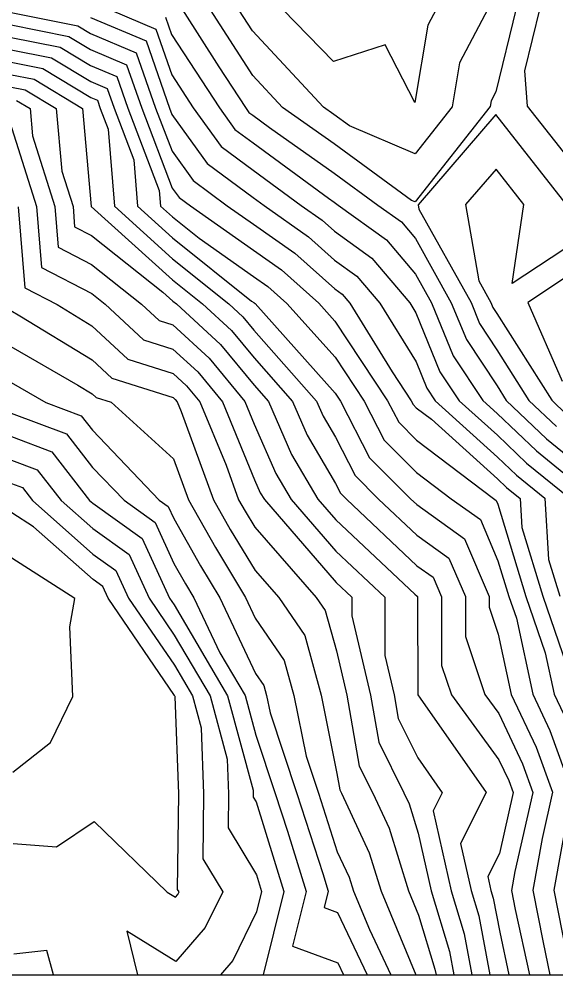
# Model space of a CAD drawing. Extents: x 42655 to 43811, y -141820 to -141156.
# Drawn here: x 42876.5 to 42910.2, y -141820.4 to -141760.3 of the extents above; entities that cross this region are included whole.
import ezdxf

# ---------------------------------------------------------------- set-up
doc = ezdxf.new("R2010")
doc.units = 0
for name, color, linetype in [('D-TTL', 7, 'Continuous'), ('ZE_HICN', 7, 'Continuous'), ('ZE_LWCN', 7, 'Continuous')]:
    doc.layers.add(name, color=color, linetype=linetype)

msp = doc.modelspace()

# ---------------------------------------------------------------- linework, layer by layer
at = {"layer": 'D-TTL'}
msp.add_lwpolyline([(42724.63, -141820.399), (43685.83, -141820.386), (43685.821, -141155.586), (42724.621, -141155.599), (42724.63, -141820.399)], dxfattribs=at)
at = {"layer": 'ZE_HICN'}
for points in [[(42885.654, -141760.179), (42886.033, -141761.271), (42889.042, -141765.873), (42890.021, -141767.235), (42891.153, -141768.073), (42895.889, -141771.557), (42896.259, -141771.818), (42896.509, -141772.001), (42899.544, -141774.184), (42901.369, -141776.341), (42902.37, -141778.136), (42903.724, -141781.469), (42905.593, -141784.284), (42906.498, -141785.101), (42908.968, -141787.452), (42911.607, -141789.598)], [(42875.857, -141761.428), (42879.044, -141762.063), (42880.954, -141763.216), (42882.602, -141763.911), (42883.293, -141765.9), (42885.265, -141771.068), (42885.344, -141772.053), (42886.087, -141772.725), (42887.767, -141774.069), (42891.192, -141776.479), (42892.086, -141777.105), (42893.284, -141778.178), (42896.305, -141781.563), (42898.127, -141784.318), (42899.391, -141786.766), (42901.427, -141788.813), (42903.592, -141790.456), (42905.436, -141791.771), (42906.541, -141794.36), (42907.224, -141796.601), (42907.695, -141797.976), (42908.721, -141802.757), (42909.791, -141805.039), (42911.202, -141808.908)], [(42876.301, -141765.418), (42877.146, -141765.928), (42877.301, -141767.641), (42878.703, -141772.084), (42878.904, -141774.629), (42881.012, -141775.73), (42884.15, -141778.221), (42885.261, -141779.253), (42886.118, -141779.524), (42888.394, -141781.619), (42890.648, -141784.353), (42891.236, -141785.778), (42892.597, -141788.876), (42893.549, -141790.502), (42896.362, -141793.758), (42899.428, -141796.638), (42899.433, -141800.32), (42900.023, -141802.798), (42900.279, -141804.274), (42901.511, -141806.752), (42903.042, -141808.946), (42902.465, -141810.086), (42903.6, -141815.106), (42904.415, -141817.81), (42904.904, -141820.397)], [(42875.959, -141783.153), (42878.14, -141784.412), (42880.36, -141785.245), (42881.061, -141786.149), (42885.263, -141790.541), (42885.832, -141790.949), (42886.175, -141791.696), (42887.854, -141794.675), (42889.067, -141796.686), (42891.309, -141801.446), (42891.831, -141802.209), (42892.003, -141802.835), (42892.221, -141803.925), (42893.909, -141808.989), (42895.531, -141814.023), (42895.876, -141815.142), (42895.625, -141816.162), (42896.468, -141816.474), (42898.327, -141820.397)], [(42876.094, -141812.134), (42878.806, -141812.343), (42881.176, -141810.746), (42885.77, -141815.189), (42886.286, -141815.511), (42886.423, -141815.353), (42886.505, -141815.186), (42886.412, -141815.032), (42886.49, -141809.023), (42886.26, -141802.901), (42886.249, -141802.862), (42886.227, -141802.824), (42882.059, -141796.719), (42881.719, -141795.979), (42881.105, -141795.539), (42877.361, -141792.225), (42875.997, -141791.351)], [(42911.016, -141809.739), (42910.052, -141815.076), (42911.099, -141820.396)], [(42878.631, -141820.397), (42878.203, -141818.871), (42876.126, -141819.092)]]:
    msp.add_lwpolyline(points, dxfattribs=at)
at = {"layer": 'ZE_LWCN'}
for points in [[(42882.233, -141759.742), (42885.043, -141760.926), (42886.045, -141763.807), (42887.401, -141765.88), (42889.144, -141768.307), (42891.161, -141769.799), (42894.169, -141772.012), (42895.493, -141772.939), (42896.268, -141773.633), (42898.614, -141775.321), (42901, -141778.142), (42901.38, -141778.76), (42902.893, -141782.485), (42904.093, -141784.291), (42906.504, -141786.47), (42908.341, -141788.219), (42911.049, -141790.421)], [(42886.717, -141759.721), (42889.004, -141763.298), (42890.683, -141765.865), (42890.897, -141766.163), (42891.145, -141766.346), (42892.181, -141767.109), (42896.251, -141769.978), (42899.004, -141771.989), (42900.474, -141773.047), (42901.358, -141774.092), (42903.611, -141778.13), (42904.554, -141780.453), (42906.49, -141783.366), (42907.064, -141784.277), (42909.595, -141786.686), (42911.601, -141788.317)], [(42896.242, -141768.139), (42893.003, -141765.854), (42891.134, -141763.846), (42888.49, -141759.713)], [(42896.233, -141766.299), (42895.585, -141765.842), (42891.12, -141761.045), (42890.263, -141759.704)], [(42899.447, -141761.907), (42896.218, -141762.968), (42893.031, -141759.691)], [(42905.925, -141759.631), (42904.127, -141763.055), (42903.661, -141765.805), (42901.333, -141768.776), (42897.208, -141767.011), (42896.233, -141766.299)], [(42907.681, -141759.623), (42906.403, -141764.876), (42906.11, -141765.435), (42906.049, -141765.793), (42901.347, -141771.797), (42901.114, -141771.697), (42896.242, -141768.139)], [(42902.684, -141759.646), (42902.144, -141760.676), (42901.318, -141765.542), (42899.447, -141761.907)], [(42911.514, -141769.727), (42908.392, -141765.782), (42908.238, -141763.554), (42909.196, -141759.616)], [(42875.85, -141759.865), (42880.142, -141760.721), (42880.944, -141761.206), (42883.823, -141762.418), (42885.03, -141765.892), (42886.067, -141768.61), (42887.39, -141770.452), (42889.53, -141772.033), (42891.177, -141773.192), (42893.79, -141775.022), (42896.285, -141777.258), (42896.754, -141777.596), (42897.231, -141778.16), (42899.892, -141782.487), (42901.094, -141784.305), (42901.214, -141784.537), (42901.408, -141784.732), (42902.374, -141785.464), (42906.517, -141789.209), (42907.087, -141789.752), (42907.928, -141790.435), (42908.038, -141792.259), (42909.357, -141796.591), (42911.324, -141802.33)], [(42880.94, -141760.2), (42884.433, -141761.672), (42885.898, -141765.887), (42886.057, -141766.302), (42888.267, -141769.38), (42891.169, -141771.525), (42891.845, -141772.022), (42894.642, -141773.981), (42896.276, -141775.446), (42897.684, -141776.459), (42899.116, -141778.151), (42901.394, -141781.857), (42902.062, -141783.501), (42902.592, -141784.298), (42906.511, -141787.84), (42907.714, -141788.985), (42909.488, -141790.428), (42909.721, -141794.279), (42910.424, -141796.586)], [(42875.853, -141760.646), (42879.593, -141761.392), (42880.949, -141762.211), (42883.212, -141763.164), (42884.162, -141765.896), (42886.078, -141770.918), (42886.513, -141771.524), (42887.217, -141772.044), (42891.185, -141774.836), (42892.938, -141776.063), (42895.287, -141778.169), (42896.294, -141779.297), (42899.611, -141784.311), (42900.303, -141785.652), (42901.417, -141786.772), (42906.256, -141790.443), (42906.424, -141790.563), (42906.524, -141790.798), (42908.29, -141796.596), (42909.509, -141800.153), (42910.067, -141802.751), (42910.648, -141803.991)], [(42875.861, -141762.209), (42878.496, -141762.734), (42880.959, -141764.222), (42881.992, -141764.657), (42882.425, -141765.904), (42883.661, -141769.143), (42883.894, -141772.059), (42886.093, -141774.05), (42891.068, -141778.03), (42891.2, -141778.122), (42891.235, -141778.146), (42891.281, -141778.188), (42896.315, -141783.828), (42896.644, -141784.325), (42898.479, -141787.881), (42901.052, -141790.467), (42901.436, -141790.83), (42904.448, -141792.979), (42905.996, -141796.607), (42905.998, -141797.282), (42906.563, -141798.98), (42907.375, -141802.763), (42908.933, -141806.088), (42909.964, -141808.914), (42909.313, -141811.822), (42908.724, -141815.082), (42909.371, -141818.37), (42909.808, -141820.397)], [(42875.864, -141762.99), (42877.947, -141763.405), (42880.963, -141765.227), (42881.381, -141765.403), (42881.557, -141765.908), (42882.057, -141767.219), (42882.445, -141772.066), (42886.099, -141775.376), (42889.625, -141778.195), (42890.52, -141779.02), (42891.208, -141779.855), (42895.14, -141784.332), (42895.55, -141785.266), (42896.328, -141786.594), (42897.568, -141788.996), (42899.041, -141790.477), (42901.445, -141792.75), (42903.459, -141794.187), (42904.495, -141796.614), (42904.501, -141799.112), (42905.718, -141802.771), (42906.586, -141803.959), (42908.076, -141807.136), (42908.726, -141808.92), (42907.609, -141813.905), (42907.395, -141815.088), (42907.63, -141816.282), (42908.519, -141820.397)], [(42875.868, -141763.771), (42877.398, -141764.076), (42880.439, -141765.913), (42880.995, -141772.073), (42886.105, -141776.701), (42887.983, -141778.203), (42889.812, -141779.886), (42891.216, -141781.59), (42893.63, -141784.339), (42894.565, -141786.469), (42896.342, -141789.501), (42896.656, -141790.11), (42897.03, -141790.486), (42901.454, -141794.67), (42902.471, -141795.396), (42902.994, -141796.621), (42903.004, -141800.942), (42903.616, -141802.781), (42906.6, -141806.866), (42907.218, -141808.185), (42907.488, -141808.925), (42906.627, -141812.768), (42905.9, -141814.206), (42906.1, -141815.095), (42906.245, -141815.573), (42906.65, -141817.716), (42907.229, -141820.397)], [(42875.872, -141764.552), (42876.849, -141764.747), (42878.793, -141765.921), (42879.148, -141769.857), (42879.849, -141772.078), (42879.95, -141773.351), (42881.004, -141773.902), (42885.484, -141777.458), (42886.111, -141778.026), (42886.342, -141778.211), (42889.103, -141780.753), (42891.224, -141783.326), (42892.12, -141784.346), (42893.581, -141787.673), (42895.234, -141790.495), (42896.352, -141791.789), (42901.313, -141796.448), (42901.463, -141796.59), (42901.483, -141796.604), (42901.493, -141796.628), (42901.507, -141802.772), (42901.513, -141802.791), (42901.663, -141802.995), (42905.807, -141808.933), (42904.182, -141812.146), (42904.85, -141815.1), (42905.33, -141816.692), (42906.031, -141820.397)], [(42910.832, -141771.934), (42906.41, -141766.305), (42901.527, -141771.977), (42901.574, -141772.249), (42904.852, -141778.124), (42905.385, -141779.437), (42906.479, -141781.084), (42908.489, -141784.27), (42910.222, -141785.919)], [(42875.882, -141766.783), (42877.557, -141772.089), (42877.859, -141775.908), (42881.021, -141777.559), (42881.868, -141778.232), (42884.271, -141780.464), (42886.125, -141781.049), (42887.686, -141782.486), (42889.231, -141784.36), (42891.252, -141789.26), (42891.612, -141790.08), (42891.865, -141790.51), (42896.371, -141795.727), (42897.351, -141796.647), (42897.353, -141797.825), (42898.54, -141802.804), (42899.054, -141805.771), (42900.637, -141808.957), (42900.956, -141809.644), (42901.533, -141811.497), (42902.35, -141815.112), (42903.5, -141818.929), (42903.778, -141820.397)], [(42911.535, -141774.221), (42907.438, -141776.927), (42908.168, -141771.946), (42906.426, -141769.729), (42904.502, -141771.963), (42905.337, -141776.763), (42906.093, -141778.119), (42906.216, -141778.422), (42906.468, -141778.801), (42909.915, -141784.263), (42910.849, -141785.152)], [(42876.411, -141772.094), (42876.814, -141777.186), (42878.843, -141778.246), (42881.03, -141779.584), (42883.28, -141781.674), (42886.133, -141782.574), (42886.977, -141783.352), (42887.813, -141784.367), (42889.459, -141788.354), (42890.25, -141790.518), (42890.659, -141791.245), (42891.266, -141792.251), (42895.127, -141796.658), (42895.693, -141797.486), (42896.391, -141800.019), (42897.057, -141802.811), (42897.829, -141807.269), (42898.672, -141808.967), (42899.7, -141811.179), (42900.927, -141815.119), (42901.557, -141816.635), (42902.585, -141820.048), (42902.651, -141820.397)], [(42911.544, -141776.039), (42908.412, -141778.108), (42910.582, -141783.056)], [(42875.937, -141778.622), (42876.516, -141778.956), (42881.04, -141781.723), (42882.29, -141782.885), (42886.14, -141784.1), (42886.269, -141784.218), (42886.396, -141784.373), (42886.647, -141784.981), (42888.675, -141790.525), (42889.724, -141792.388), (42891.279, -141794.965), (42892.771, -141796.669), (42894.405, -141799.06), (42895.441, -141802.819), (42896.427, -141807.744), (42896.604, -141808.767), (42896.708, -141808.976), (42898.445, -141812.714), (42899.196, -141815.127), (42901.386, -141820.397)], [(42875.948, -141780.887), (42880.145, -141783.31), (42881.05, -141783.863), (42881.3, -141784.095), (42882.242, -141784.393), (42886.158, -141787.958), (42887.099, -141790.533), (42888.789, -141793.532), (42890.687, -141796.678), (42891.293, -141797.964), (42893.118, -141800.634), (42893.722, -141802.827), (42894.485, -141806.641), (42895.266, -141808.982), (42896.45, -141812.657), (42897.19, -141814.249), (42897.465, -141815.135), (42898.467, -141817.545), (42899.819, -141820.397)], [(42875.967, -141785.072), (42879.437, -141786.374), (42881.072, -141788.483), (42883.05, -141790.551), (42885.01, -141791.955), (42886.188, -141794.523), (42886.919, -141795.819), (42887.446, -141796.694), (42889.075, -141800.15), (42890.655, -141802.841), (42891.327, -141805.32), (42892.552, -141808.995), (42893.316, -141811.366), (42894.482, -141815.149), (42893.633, -141818.598), (42896.482, -141819.65), (42896.836, -141820.397)], [(42875.974, -141786.55), (42878.514, -141787.503), (42880.884, -141790.562), (42881.082, -141790.737), (42884.187, -141792.961), (42885.904, -141796.701), (42886.201, -141797.136), (42889.553, -141802.846), (42891.165, -141808.785), (42891.173, -141809.002), (42891.17, -141809.214), (42891.347, -141809.507), (42893.088, -141815.155), (42891.798, -141820.397)], [(42875.981, -141788.028), (42877.59, -141788.631), (42879.093, -141790.57), (42881.09, -141792.337), (42883.364, -141793.967), (42884.622, -141796.707), (42886.209, -141799.032), (42888.452, -141802.852), (42889.53, -141806.824), (42889.612, -141809.009), (42889.584, -141811.153), (42891.368, -141814.106), (42891.694, -141815.162), (42891.379, -141816.44), (42889.881, -141819.501), (42889.107, -141820.397)], [(42875.988, -141789.506), (42876.667, -141789.76), (42877.301, -141790.578), (42881.097, -141793.938), (42882.542, -141794.973), (42883.34, -141796.713), (42886.218, -141800.928), (42887.351, -141802.857), (42887.895, -141804.862), (42888.051, -141809.016), (42887.998, -141813.093), (42889.255, -141815.173), (42888.152, -141817.427), (42886.305, -141819.566), (42883.229, -141817.649), (42883.904, -141820.397)], [(42876.073, -141807.661), (42878.441, -141805.777), (42879.837, -141802.892), (42879.649, -141798.51), (42879.97, -141796.729), (42876.01, -141794.191)]]:
    msp.add_lwpolyline(points, dxfattribs=at)

doc.saveas('drawing.dxf')
